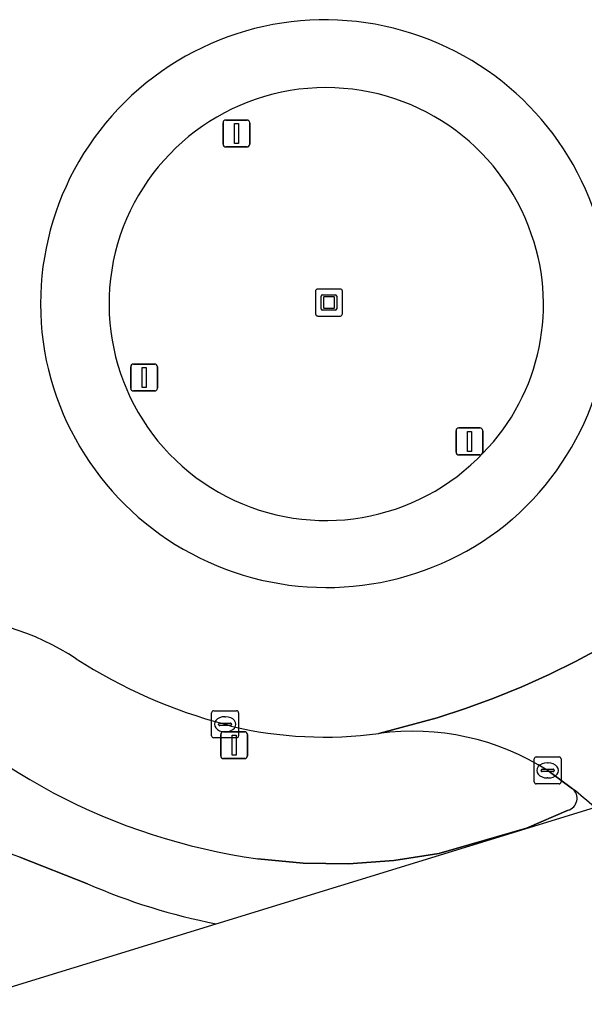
# Model space of a CAD drawing. Extents: x 158793 to 159888, y 384317 to 385256.
# Drawn here: x 159331.4 to 159352.35, y 384513.93 to 384550.76 of the extents above; entities that cross this region are included whole.
import ezdxf

# ---------------------------------------------------------------- set-up
doc = ezdxf.new("R2010")
doc.units = 0
for name, color, linetype in [('IMGEO_Berm_groen', 7, 'Continuous'), ('IMGEO_Fietspad_gesloten', 7, 'Continuous'), ('IMGEO_Kolk', 7, 'Continuous'), ('IMGEO_Kunstobject', 7, 'Continuous'), ('IMGEO_Lichtmast', 7, 'Continuous'), ('IMGEO_Rijbaan_lokaal_gesloten', 7, 'Continuous'), ('IMGEO_Verkeersbordpaal', 7, 'Continuous'), ('IMGEO_Verkeerseiland_gesloten', 7, 'Continuous')]:
    doc.layers.add(name, color=color, linetype=linetype)

msp = doc.modelspace()

# ---------------------------------------------------------------- linework, layer by layer
at = {"layer": 'IMGEO_Berm_groen'}
for points in [[(159339.248, 384524.514), (159339.022, 384524.59)], [(159351.927, 384522.195), (159351, 384522.874)], [(159340.235, 384519.594), (159341.917, 384519.429), (159343.606, 384519.405), (159345.292, 384519.525), (159346.961, 384519.786), (159350.208, 384520.726), (159351.755, 384521.395)], [(159333.91, 384518.666), (159331.398, 384519.656)], [(159328.129, 384513.93), (159338.686, 384517.18)]]:
    msp.add_lwpolyline(points, dxfattribs=at)
for centre, radius, start, end in [((159342.77, 384540.178), 8.066, 18.8189, 166.0615), ((159342.933, 384540.182), 7.911, 313.6159, 19.1746), ((159342.761, 384540.21), 8.05, 166.2659, 314.3609), ((159328.047, 384518.609), 10.026, 57.105, 88.4907), ((159343.377, 384542.306), 22.928, 222.0204, 262.1245), ((159343.809, 384542.944), 18.968, 237.0514, 255.3836), ((159342.725, 384539.377), 15.264, 256.8319, 277.5506), ((159345.996, 384515.009), 9.322, 57.5306, 97.7972), ((159351.624, 384521.842), 0.466, 286.3682, 49.364), ((159328.722, 384512.479), 7.66, 69.5551, 95.441), ((159343.101, 384539.782), 23.03, 246.478, 258.9473)]:
    msp.add_arc(centre, radius, start, end, dxfattribs=at)
at = {"layer": 'IMGEO_Fietspad_gesloten'}
for points in [[(159338.686, 384517.18), (159352.733, 384521.503)], [(159351.755, 384521.395), (159350.208, 384520.726), (159346.961, 384519.786), (159345.292, 384519.525), (159343.606, 384519.405), (159341.917, 384519.429), (159340.235, 384519.594)], [(159331.398, 384519.656), (159333.91, 384518.666)]]:
    msp.add_lwpolyline(points, dxfattribs=at)
for centre, radius, start, end in [((159343.377, 384542.306), 22.928, 222.0204, 262.1245), ((159351.624, 384521.842), 0.466, 286.3682, 49.364), ((159341.57, 384509.315), 16.528, 47.5185, 51.1969), ((159328.722, 384512.479), 7.66, 69.5551, 95.441), ((159343.101, 384539.782), 23.03, 246.478, 258.9473)]:
    msp.add_arc(centre, radius, start, end, dxfattribs=at)
at = {"layer": 'IMGEO_Kolk'}
for p, q in [((159338.521, 384524.164), (159338.521, 384525.016)), ((159338.596, 384525.09), (159339.448, 384525.09)), ((159339.009, 384524.87), (159339.034, 384524.87)), ((159339.522, 384525.016), (159339.522, 384524.164)), ((159338.78, 384524.584), (159338.78, 384524.596)), ((159339.218, 384524.547), (159338.82, 384524.547)), ((159338.823, 384524.633), (159339.221, 384524.633)), ((159339.264, 384524.596), (159339.264, 384524.584)), ((159339.448, 384524.09), (159338.596, 384524.09)), ((159339.032, 384524.31), (159339.007, 384524.31)), ((159350.574, 384523.374), (159351.426, 384523.374)), ((159350.499, 384522.448), (159350.499, 384523.3)), ((159350.987, 384523.154), (159351.012, 384523.154)), ((159351.5, 384523.3), (159351.5, 384522.448)), ((159350.758, 384522.868), (159350.758, 384522.88)), ((159351.196, 384522.831), (159350.798, 384522.831)), ((159350.801, 384522.917), (159351.199, 384522.917)), ((159351.242, 384522.88), (159351.242, 384522.868)), ((159351.426, 384522.374), (159350.574, 384522.374)), ((159351.01, 384522.594), (159350.985, 384522.594))]:
    msp.add_line(p, q, dxfattribs=at)
for points in [[(159338.521, 384524.164), (159338.521, 384525.016)], [(159338.596, 384525.09), (159339.448, 384525.09)], [(159339.522, 384525.016), (159339.522, 384524.164)], [(159339.448, 384524.09), (159338.596, 384524.09)], [(159350.574, 384523.374), (159351.426, 384523.374)], [(159350.499, 384522.448), (159350.499, 384523.3)], [(159351.5, 384523.3), (159351.5, 384522.448)], [(159351.426, 384522.374), (159350.574, 384522.374)]]:
    msp.add_lwpolyline(points, dxfattribs=at)
for centre, radius, start, end in [((159338.598, 384525.014), 0.0765, 91.552, 178.448), ((159338.598, 384525.014), 0.0765, 91.552, 178.448), ((159339.446, 384525.014), 0.0765, 1.552, 88.448), ((159339.446, 384525.014), 0.0765, 1.552, 88.448), ((159338.82, 384524.593), 0.0403, 85.8775, 175.7526), ((159338.817, 384524.583), 0.0366, 178.938, 274.7102), ((159339.221, 384524.59), 0.043, 264.8664, 352.4533), ((159339.225, 384524.595), 0.0386, 1.7309, 96.639), ((159338.598, 384524.166), 0.0765, 181.552, 268.448), ((159338.598, 384524.166), 0.0765, 181.552, 268.448), ((159339.446, 384524.166), 0.0765, 271.552, 358.448), ((159339.446, 384524.166), 0.0765, 271.552, 358.448), ((159350.576, 384523.298), 0.0765, 91.552, 178.448), ((159350.576, 384523.298), 0.0765, 91.552, 178.448), ((159351.424, 384523.298), 0.0765, 1.552, 88.448), ((159351.424, 384523.298), 0.0765, 1.552, 88.448), ((159350.798, 384522.877), 0.0403, 85.8775, 175.7526), ((159350.795, 384522.867), 0.0366, 178.938, 274.7102), ((159351.199, 384522.874), 0.043, 264.8664, 352.4533), ((159351.203, 384522.879), 0.0386, 1.7309, 96.639), ((159350.576, 384522.45), 0.0765, 181.552, 268.448), ((159350.576, 384522.45), 0.0765, 181.552, 268.448), ((159351.424, 384522.45), 0.0765, 271.552, 358.448), ((159351.424, 384522.45), 0.0765, 271.552, 358.448)]:
    msp.add_arc(centre, radius, start, end, dxfattribs=at)
for centre, major_axis, ratio, start_param, end_param in [((159339.008, 384524.59), (-0.387, 0.002), 0.722429, 4.712389, 7.853982), ((159339.033, 384524.59), (-0.39, 0.002), 0.717154, 1.570796, 4.712389), ((159350.986, 384522.874), (-0.387, 0.002), 0.722429, 4.712389, 7.853982), ((159351.011, 384522.874), (-0.39, 0.002), 0.717154, 1.570796, 4.712389)]:
    msp.add_ellipse(centre, major_axis=major_axis, ratio=ratio, start_param=start_param, end_param=end_param, dxfattribs=at)
at = {"layer": 'IMGEO_Kunstobject'}
for p, q in [((159342.377, 384540.675), (159342.377, 384539.834)), ((159342.377, 384540.675), (159342.377, 384539.834)), ((159343.293, 384540.759), (159342.452, 384540.759)), ((159343.293, 384540.759), (159342.452, 384540.759)), ((159343.377, 384539.843), (159343.377, 384540.684)), ((159343.377, 384539.843), (159343.377, 384540.684)), ((159342.591, 384540.023), (159342.591, 384540.497)), ((159342.641, 384540.547), (159343.115, 384540.547)), ((159342.671, 384540.447), (159342.671, 384540.073)), ((159343.065, 384540.467), (159342.691, 384540.467)), ((159343.085, 384540.073), (159343.085, 384540.447)), ((159343.165, 384540.497), (159343.165, 384540.023)), ((159343.115, 384539.973), (159342.641, 384539.973)), ((159342.691, 384540.053), (159343.065, 384540.053)), ((159342.461, 384539.759), (159343.302, 384539.759)), ((159342.461, 384539.759), (159343.302, 384539.759))]:
    msp.add_line(p, q, dxfattribs=at)
for centre, radius, start, end in [((159342.455, 384540.681), 0.0779, 92.4484, 184.2845), ((159342.455, 384540.681), 0.0779, 92.4484, 184.2845), ((159343.299, 384540.681), 0.0779, 2.4484, 94.2845), ((159343.299, 384540.681), 0.0779, 2.4484, 94.2845), ((159342.641, 384540.497), 0.05, 90, 180), ((159342.691, 384540.447), 0.02, 90, 180), ((159343.065, 384540.447), 0.02, 360, 90), ((159343.115, 384540.497), 0.05, 360, 90), ((159342.641, 384540.023), 0.05, 180, 270), ((159342.691, 384540.073), 0.02, 180, 270), ((159343.065, 384540.073), 0.02, 270, 0), ((159343.115, 384540.023), 0.05, 270, 0), ((159342.455, 384539.837), 0.0779, 182.4484, 274.2845), ((159342.455, 384539.837), 0.0779, 182.4484, 274.2845), ((159343.299, 384539.837), 0.0779, 272.4484, 4.2845), ((159343.299, 384539.837), 0.0779, 272.4484, 4.2845)]:
    msp.add_arc(centre, radius, start, end, dxfattribs=at)
at = {"layer": 'IMGEO_Lichtmast'}
for p, q in [((159338.858, 384523.413), (159338.858, 384524.213)), ((159338.858, 384524.213), (159338.858, 384523.413)), ((159338.958, 384524.313), (159339.748, 384524.313)), ((159339.748, 384524.313), (159338.958, 384524.313)), ((159339.848, 384524.213), (159339.848, 384523.413)), ((159339.848, 384523.413), (159339.848, 384524.213)), ((159339.748, 384523.313), (159338.958, 384523.313)), ((159338.958, 384523.313), (159339.748, 384523.313))]:
    msp.add_line(p, q, dxfattribs=at)
msp.add_lwpolyline([(159339.278, 384524.188), (159339.428, 384524.188), (159339.428, 384523.438), (159339.278, 384523.438), (159339.278, 384524.188)], dxfattribs=at)
for centre, start, end in [((159338.958, 384524.213), 90, 180), ((159338.958, 384524.213), 90, 180), ((159339.748, 384524.213), 0, 90), ((159339.748, 384524.213), 360, 90), ((159338.958, 384523.413), 180, 270), ((159338.958, 384523.413), 180, 270), ((159339.748, 384523.413), 270, 0), ((159339.748, 384523.413), 270, 0)]:
    msp.add_arc(centre, 0.1, start, end, dxfattribs=at)
at = {"layer": 'IMGEO_Rijbaan_lokaal_gesloten'}
for points in [[(159344.731, 384524.245), (159346.891, 384524.825), (159347.954, 384525.172), (159349.004, 384525.557), (159350.04, 384525.979), (159351.06, 384526.438), (159352.062, 384526.933), (159353.047, 384527.464), (159353.498, 384527.723), (159354.123, 384528.096)], [(159354.123, 384528.096), (159353.498, 384527.723), (159353.047, 384527.464), (159352.062, 384526.933), (159351.06, 384526.438), (159350.04, 384525.979), (159349.004, 384525.557), (159347.954, 384525.172), (159346.891, 384524.825), (159344.731, 384524.245)], [(159339.022, 384524.59), (159339.248, 384524.514)], [(159351, 384522.874), (159351.927, 384522.195)]]:
    msp.add_lwpolyline(points, dxfattribs=at)
for centre, radius, start, end in [((159342.723, 384540.206), 10.557, 70.2259, 191.4927), ((159342.733, 384540.182), 10.577, 311.143, 70.3202), ((159342.787, 384540.312), 10.64, 191.9836, 310.4648), ((159328.047, 384518.609), 10.026, 57.105, 88.4907), ((159343.809, 384542.944), 18.968, 237.0514, 255.3836), ((159342.725, 384539.377), 15.264, 256.8319, 277.5506), ((159345.996, 384515.009), 9.322, 57.5306, 97.7972), ((159341.57, 384509.315), 16.528, 47.5185, 51.1969)]:
    msp.add_arc(centre, radius, start, end, dxfattribs=at)
at = {"layer": 'IMGEO_Verkeersbordpaal'}
for p, q in [((159338.945, 384546.141), (159338.945, 384546.941)), ((159338.945, 384546.941), (159338.945, 384546.141)), ((159339.045, 384547.041), (159339.835, 384547.041)), ((159339.835, 384547.041), (159339.045, 384547.041)), ((159339.935, 384546.941), (159339.935, 384546.141)), ((159339.935, 384546.141), (159339.935, 384546.941)), ((159339.835, 384546.041), (159339.045, 384546.041)), ((159339.045, 384546.041), (159339.835, 384546.041)), ((159335.515, 384537.073), (159335.515, 384537.873)), ((159335.515, 384537.873), (159335.515, 384537.073)), ((159335.615, 384537.973), (159336.405, 384537.973)), ((159336.405, 384537.973), (159335.615, 384537.973)), ((159336.505, 384537.873), (159336.505, 384537.073)), ((159336.505, 384537.073), (159336.505, 384537.873)), ((159336.405, 384536.973), (159335.615, 384536.973)), ((159335.615, 384536.973), (159336.405, 384536.973)), ((159347.697, 384535.598), (159348.487, 384535.598)), ((159348.487, 384535.598), (159347.697, 384535.598)), ((159347.597, 384534.698), (159347.597, 384535.498)), ((159347.597, 384535.498), (159347.597, 384534.698)), ((159348.587, 384535.498), (159348.587, 384534.698)), ((159348.587, 384534.698), (159348.587, 384535.498)), ((159348.487, 384534.598), (159347.697, 384534.598)), ((159347.697, 384534.598), (159348.487, 384534.598))]:
    msp.add_line(p, q, dxfattribs=at)
for points in [[(159339.365, 384546.916), (159339.515, 384546.916), (159339.515, 384546.166), (159339.365, 384546.166), (159339.365, 384546.916)], [(159335.935, 384537.848), (159336.085, 384537.848), (159336.085, 384537.098), (159335.935, 384537.098), (159335.935, 384537.848)], [(159348.017, 384535.473), (159348.167, 384535.473), (159348.167, 384534.723), (159348.017, 384534.723), (159348.017, 384535.473)]]:
    msp.add_lwpolyline(points, dxfattribs=at)
for centre, start, end in [((159339.045, 384546.941), 90, 180), ((159339.045, 384546.941), 90, 180), ((159339.835, 384546.941), 0, 90), ((159339.835, 384546.941), 360, 90), ((159339.045, 384546.141), 180, 270), ((159339.045, 384546.141), 180, 270), ((159339.835, 384546.141), 270, 0), ((159339.835, 384546.141), 270, 0), ((159335.615, 384537.873), 90, 180), ((159335.615, 384537.873), 90, 180), ((159336.405, 384537.873), 0, 90), ((159336.405, 384537.873), 360, 90), ((159335.615, 384537.073), 180, 270), ((159335.615, 384537.073), 180, 270), ((159336.405, 384537.073), 270, 0), ((159336.405, 384537.073), 270, 0), ((159347.697, 384535.498), 90, 180), ((159347.697, 384535.498), 90, 180), ((159348.487, 384535.498), 0, 90), ((159348.487, 384535.498), 360, 90), ((159347.697, 384534.698), 180, 270), ((159347.697, 384534.698), 180, 270), ((159348.487, 384534.698), 270, 0), ((159348.487, 384534.698), 270, 0)]:
    msp.add_arc(centre, 0.1, start, end, dxfattribs=at)
at = {"layer": 'IMGEO_Verkeerseiland_gesloten'}
for centre, radius, start, end in [((159342.723, 384540.206), 10.557, 70.2259, 191.4927), ((159342.733, 384540.182), 10.577, 311.143, 70.3202), ((159342.77, 384540.178), 8.066, 18.8189, 166.0615), ((159342.933, 384540.182), 7.911, 313.6159, 19.1746), ((159342.761, 384540.21), 8.05, 166.2659, 314.3609), ((159342.787, 384540.312), 10.64, 191.9836, 310.4648)]:
    msp.add_arc(centre, radius, start, end, dxfattribs=at)

doc.saveas('drawing.dxf')
